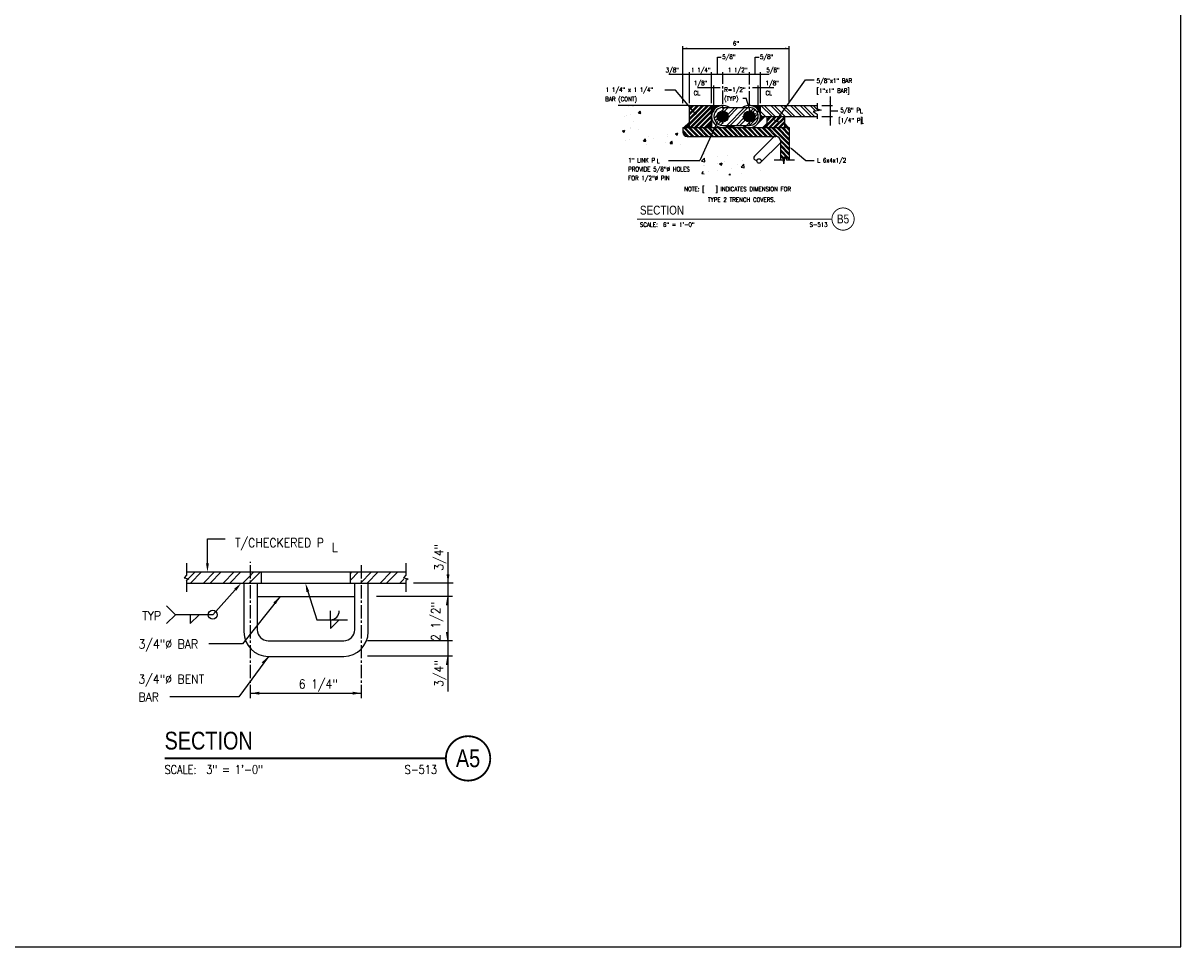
# Model space of a CAD drawing. Header units: inches. Extents: x -9715 to 32893, y -15613 to -1138.
# Tile 323 of 380: x 12386 to 12451, y -8010 to -7958. Entities that reach past the tile are written whole.
import ezdxf
from ezdxf.enums import TextEntityAlignment as Align

# ---------------------------------------------------------------- set-up
doc = ezdxf.new("R2010")
doc.units = ezdxf.units.IN
doc.header["$MEASUREMENT"] = 0
doc.linetypes.add('CENTER2', pattern=[1.125, 0.75, -0.125, 0.125, -0.125])
doc.layers.get('0').update_dxf_attribs({"color": 252})
doc.layers.get('DEFPOINTS').update_dxf_attribs({"color": 11})
for name, color, linetype in [('S-ANNO-SYMB', 2, 'Continuous'), ('S-ANNO-TEXT', 2, 'Continuous'), ('S2', 7, 'Continuous'), ('S5', 1, 'Continuous'), ('S6', 1, 'Continuous'), ('S7', 2, 'Continuous')]:
    doc.layers.add(name, color=color, linetype=linetype)
doc.styles.add('125', font='romans.shx', dxfattribs={"width": 0.8, "height": 2})
doc.styles.add('FT', font='ROMANS.shx', dxfattribs={"width": 0.8, "height": 0.125})
doc.styles.add('TT', font='swiss.ttf', dxfattribs={"width": 0.8, "height": 0.25})

# ---------------------------------------------------------------- blocks, each defined once
blk = doc.blocks.new('*X422')
at = {"color": 0}
for p, q in [((2499.2, 2531), (2499.2, 2531.1)), ((2500.1, 2531), (2500.2, 2531.1)), ((2501, 2531), (2501.1, 2531.2)), ((2501.9, 2531), (2502.1, 2531.2)), ((2502.7, 2531), (2503, 2531.3)), ((2503.6, 2531), (2504, 2531.4)), ((2504.5, 2531), (2505.1, 2531.6)), ((2505.4, 2531), (2506.1, 2531.7)), ((2506.3, 2531), (2507.1, 2531.9)), ((2507.2, 2531), (2508.2, 2532.1)), ((2508, 2531), (2509.3, 2532.3)), ((2508.9, 2531), (2510.5, 2532.6)), ((2509.8, 2531), (2511.6, 2532.8)), ((2510.7, 2531), (2512.8, 2533.2)), ((2511.6, 2531), (2514.1, 2533.5)), ((2512.5, 2531), (2515.3, 2533.9)), ((2513.3, 2531), (2516.7, 2534.3)), ((2514.2, 2531), (2518, 2534.8)), ((2515.1, 2531), (2519.5, 2535.4)), ((2516, 2531), (2521, 2536)), ((2516.9, 2531), (2522.6, 2536.8)), ((2517.8, 2531), (2524.4, 2537.6)), ((2518.7, 2531), (2526.3, 2538.7)), ((2519.5, 2531), (2528.4, 2539.9)), ((2520.4, 2531), (2531, 2541.6)), ((2521.3, 2531), (2533.3, 2543)), ((2522.2, 2531), (2534.2, 2543)), ((2523.1, 2531), (2535.1, 2543)), ((2524, 2531), (2536, 2543)), ((2524.8, 2531), (2536.8, 2543)), ((2525.7, 2531), (2537.7, 2543)), ((2526.6, 2531), (2538.6, 2543)), ((2527.5, 2531), (2539.5, 2543)), ((2528.4, 2531), (2540.4, 2543)), ((2529.3, 2531), (2541.3, 2543)), ((2530.1, 2531), (2542.1, 2543)), ((2531, 2531), (2543, 2543)), ((2531.9, 2531), (2543.9, 2543)), ((2532.8, 2531), (2544.8, 2543)), ((2533.7, 2531), (2545.7, 2543)), ((2534.6, 2531), (2546.6, 2543)), ((2535.4, 2531), (2547.4, 2543)), ((2536.3, 2531), (2548.3, 2543)), ((2537.2, 2531), (2549.2, 2543)), ((2538.1, 2531), (2550.1, 2543)), ((2539, 2531), (2551, 2543)), ((2539.9, 2531), (2551.9, 2543)), ((2540.7, 2531), (2552.7, 2543)), ((2541.6, 2531), (2553.6, 2543)), ((2542.5, 2531), (2554.5, 2543)), ((2543.4, 2531), (2555.4, 2543)), ((2544.3, 2531), (2556.3, 2543)), ((2545.2, 2531), (2557, 2542.9)), ((2546.1, 2531), (2557, 2542)), ((2546.9, 2531), (2557, 2541.1)), ((2547.8, 2531), (2557, 2540.2)), ((2548.7, 2531), (2557, 2539.3)), ((2549.6, 2531), (2557, 2538.4)), ((2550.5, 2531), (2557, 2537.6)), ((2551.4, 2531), (2557, 2536.7)), ((2552.2, 2531), (2557, 2535.8)), ((2553.1, 2531), (2557, 2534.9)), ((2554, 2531), (2557, 2534)), ((2554.9, 2531), (2557, 2533.1)), ((2555.8, 2531), (2557, 2532.2)), ((2556.7, 2531), (2557, 2531.4))]:
    blk.add_line(p, q, dxfattribs=at)
blk = doc.blocks.new('*X414')
at = {"color": 0}
for p, q in [((1439.4, 2553.1), (1439.8, 2553.5)), ((1439.4, 2552.2), (1440.3, 2553.1)), ((1439.4, 2551.3), (1440.7, 2552.6)), ((1439.4, 2550.4), (1441.1, 2552.2)), ((1439.4, 2549.5), (1441.6, 2551.7)), ((1439.4, 2548.6), (1442, 2551.3)), ((1439.4, 2547.8), (1442.5, 2550.9)), ((1439.4, 2546.9), (1442.9, 2550.4)), ((1439.4, 2546), (1443.4, 2550)), ((1439.4, 2545.1), (1443.8, 2549.5)), ((1439.4, 2544.2), (1444.2, 2549.1)), ((1439.4, 2543.3), (1444.7, 2548.6)), ((1439.4, 2542.4), (1445.1, 2548.2)), ((1439.4, 2541.6), (1445.6, 2547.8)), ((1439.4, 2540.7), (1446, 2547.3)), ((1439.4, 2539.8), (1446.4, 2546.9)), ((1439.4, 2538.9), (1446.9, 2546.4)), ((1439.4, 2538), (1447.3, 2546)), ((1439.4, 2537.1), (1447.8, 2545.6)), ((1439.4, 2536.3), (1448.2, 2545.1)), ((1439.4, 2535.4), (1448.7, 2544.7)), ((1439.4, 2534.5), (1449.1, 2544.2)), ((1439.4, 2533.6), (1449.5, 2543.8)), ((1439.4, 2532.7), (1450, 2543.3)), ((1439.4, 2531.8), (1450.4, 2542.9)), ((1439.4, 2531), (1450.9, 2542.5)), ((1439.4, 2530.1), (1451.3, 2542)), ((1440.1, 2530), (1451.7, 2541.6)), ((1441, 2530), (1452.2, 2541.1)), ((1441.9, 2530), (1452.6, 2540.7)), ((1442.8, 2530), (1453.1, 2540.2)), ((1443.7, 2530), (1453.5, 2539.8)), ((1444.6, 2530), (1454, 2539.4)), ((1445.4, 2530), (1454.4, 2538.9)), ((1446.3, 2530), (1454.8, 2538.5)), ((1447.2, 2530), (1455.3, 2538)), ((1448.1, 2530), (1455.7, 2537.6)), ((1449, 2530), (1456.2, 2537.2)), ((1449.9, 2530), (1456.6, 2536.7)), ((1450.7, 2530), (1457.1, 2536.3)), ((1451.6, 2530), (1457.5, 2535.8)), ((1452.5, 2530), (1457.9, 2535.4)), ((1453.4, 2530), (1458.4, 2534.9)), ((1454.3, 2530), (1458.8, 2534.5)), ((1455.2, 2530), (1459.3, 2534.1)), ((1456, 2530), (1459.7, 2533.6)), ((1456.9, 2530), (1460.1, 2533.2)), ((1457.8, 2530), (1460.6, 2532.7)), ((1458.7, 2530), (1461, 2532.3)), ((1459.6, 2530), (1461.5, 2531.9)), ((1460.5, 2530), (1461.9, 2531.4)), ((1461.3, 2530), (1462.4, 2531)), ((1462.2, 2530), (1462.8, 2530.5)), ((1463.1, 2530), (1463.2, 2530.1))]:
    blk.add_line(p, q, dxfattribs=at)
blk = doc.blocks.new('*X413')
at = {"color": 0}
for p, q in [((1319.9, 2530), (1343.4, 2553.4)), ((1320.8, 2530), (1343.4, 2552.5)), ((1321.7, 2530), (1343.4, 2551.6)), ((1322.6, 2530), (1343.4, 2550.7)), ((1323.5, 2530), (1343.4, 2549.9)), ((1324.3, 2530), (1343.4, 2549)), ((1325.2, 2530), (1343.4, 2548.1)), ((1326.1, 2530), (1343.4, 2547.2)), ((1327, 2530), (1343.4, 2546.3)), ((1327.9, 2530), (1343.4, 2545.4)), ((1328.8, 2530), (1343.4, 2544.6)), ((1329.6, 2530), (1343.4, 2543.7)), ((1330.5, 2530), (1343.4, 2542.8)), ((1331.4, 2530), (1343.4, 2541.9)), ((1332.3, 2530), (1343.4, 2541)), ((1333.2, 2530), (1343.4, 2540.1)), ((1334.1, 2530), (1343.4, 2539.3)), ((1335, 2530), (1343.4, 2538.4)), ((1335.8, 2530), (1343.4, 2537.5)), ((1336.7, 2530), (1343.4, 2536.6)), ((1337.6, 2530), (1343.4, 2535.7)), ((1338.5, 2530), (1343.4, 2534.8)), ((1339.4, 2530), (1343.4, 2534)), ((1340.3, 2530), (1343.4, 2533.1)), ((1341.1, 2530), (1343.4, 2532.2)), ((1342, 2530), (1343.4, 2531.3)), ((1342.9, 2530), (1343.4, 2530.4))]:
    blk.add_line(p, q, dxfattribs=at)
blk = doc.blocks.new('*X418')
at = {"color": 0}
for p, q in [((1295.5, 2554.2), (1331.3, 2590)), ((1297.6, 2557.1), (1330.4, 2590)), ((1300.2, 2561.5), (1328.7, 2590)), ((1301.1, 2563.3), (1327.8, 2590)), ((1302.6, 2566.6), (1326, 2590)), ((1303.2, 2568.1), (1325.1, 2590)), ((1304.2, 2570.8), (1323.4, 2590)), ((1304.7, 2572.1), (1322.5, 2590)), ((1305.4, 2574.6), (1320.7, 2590)), ((1305.7, 2575.8), (1319.8, 2590)), ((1306.2, 2578.1), (1318.1, 2590)), ((1306.4, 2579.2), (1317.2, 2590)), ((1306.7, 2581.3), (1315.4, 2590)), ((1306.9, 2582.3), (1314.5, 2590)), ((1307.1, 2584.3), (1312.8, 2590)), ((1307.2, 2585.3), (1311.9, 2590)), ((1307.3, 2588.1), (1309.2, 2590)), ((1307.3, 2587.2), (1310.1, 2590)), ((1307.4, 2589.9), (1307.4, 2590))]:
    blk.add_line(p, q, dxfattribs=at)
blk = doc.blocks.new('*X412')
at = {"color": 0}
for p, q in [((1249, 2649.9), (1249, 2650)), ((1249.8, 2649.9), (1249.9, 2650)), ((1250.7, 2649.9), (1250.8, 2650)), ((1251.5, 2649.8), (1251.7, 2650)), ((1252.3, 2649.8), (1252.5, 2650)), ((1253.1, 2649.7), (1253.4, 2650)), ((1253.9, 2649.6), (1254.3, 2650)), ((1254.7, 2649.5), (1255.2, 2650)), ((1255.5, 2649.4), (1256.1, 2650)), ((1256.3, 2649.3), (1257, 2650)), ((1257.1, 2649.2), (1257.8, 2650)), ((1257.8, 2649), (1258.7, 2650)), ((1258.6, 2648.9), (1259.6, 2650)), ((1259.3, 2648.8), (1260.5, 2650)), ((1260, 2648.6), (1261.4, 2650)), ((1260.8, 2648.4), (1262.3, 2650)), ((1261.5, 2648.3), (1263.1, 2650)), ((1262.2, 2648.1), (1264, 2650)), ((1262.9, 2647.9), (1264.9, 2650)), ((1263.6, 2647.7), (1265.8, 2650)), ((1264.3, 2647.5), (1266.7, 2650)), ((1264.9, 2647.3), (1267.6, 2650)), ((1265.6, 2647.1), (1268.5, 2650)), ((1266.3, 2646.9), (1269.3, 2650)), ((1266.9, 2646.7), (1270.2, 2650)), ((1267.6, 2646.4), (1271.1, 2650)), ((1268.2, 2646.2), (1272, 2650)), ((1268.9, 2646), (1272.9, 2650)), ((1269.5, 2645.7), (1273.8, 2650)), ((1270.1, 2645.5), (1274.6, 2650)), ((1270.8, 2645.2), (1275.5, 2650)), ((1271.4, 2644.9), (1276.4, 2650)), ((1272, 2644.7), (1277.3, 2650)), ((1272.6, 2644.4), (1278.2, 2650)), ((1273.2, 2644.1), (1279.1, 2650)), ((1273.8, 2643.8), (1279.9, 2650)), ((1274.4, 2643.5), (1280.8, 2650)), ((1275, 2643.2), (1281.7, 2650)), ((1275.6, 2642.9), (1282.6, 2650)), ((1276.1, 2642.6), (1283.5, 2650)), ((1276.7, 2642.3), (1284.4, 2650)), ((1277.3, 2642), (1285.2, 2650)), ((1277.8, 2641.7), (1286.1, 2650)), ((1278.4, 2641.3), (1287, 2650)), ((1278.9, 2641), (1287.9, 2650)), ((1279.5, 2640.6), (1288.8, 2650)), ((1280, 2640.3), (1289.7, 2650)), ((1280.5, 2640), (1290.5, 2650)), ((1281.1, 2639.6), (1291.4, 2650)), ((1281.6, 2639.2), (1292.3, 2650)), ((1282.1, 2638.9), (1293.2, 2650)), ((1282.6, 2638.5), (1294.1, 2650)), ((1283.1, 2638.1), (1295, 2650)), ((1283.6, 2637.8), (1295.9, 2650)), ((1284.1, 2637.4), (1296.7, 2650)), ((1284.6, 2637), (1297.6, 2650)), ((1285.1, 2636.6), (1298.5, 2650)), ((1285.6, 2636.2), (1299.4, 2650)), ((1286.1, 2635.8), (1300.3, 2650)), ((1286.6, 2635.4), (1301.2, 2650)), ((1287, 2635), (1302, 2650)), ((1287.5, 2634.5), (1302.9, 2650)), ((1288, 2634.1), (1303.8, 2650)), ((1288.4, 2633.7), (1304.7, 2650)), ((1288.9, 2633.3), (1305.6, 2650)), ((1289.3, 2632.8), (1306.5, 2650)), ((1290.2, 2632), (1307.4, 2649.1)), ((1290.7, 2631.5), (1307.4, 2648.2)), ((1291.1, 2631.1), (1307.4, 2647.3)), ((1291.5, 2630.6), (1307.4, 2646.4)), ((1291.9, 2630.1), (1307.4, 2645.6)), ((1292.3, 2629.7), (1307.4, 2644.7)), ((1292.8, 2629.2), (1307.4, 2643.8)), ((1293.2, 2628.7), (1307.4, 2642.9)), ((1293.6, 2628.2), (1307.4, 2642)), ((1294, 2627.7), (1307.4, 2641.1)), ((1294.4, 2627.3), (1307.4, 2640.3)), ((1294.8, 2626.8), (1307.4, 2639.4)), ((1295.1, 2626.3), (1307.4, 2638.5)), ((1295.5, 2625.8), (1307.4, 2637.6)), ((1295.9, 2625.2), (1307.4, 2636.7)), ((1296.3, 2624.7), (1307.4, 2635.8)), ((1296.6, 2624.2), (1307.4, 2635)), ((1297, 2623.7), (1307.4, 2634.1)), ((1297.3, 2623.2), (1307.4, 2633.2)), ((1297.7, 2622.6), (1307.4, 2632.3)), ((1298, 2622.1), (1307.4, 2631.4)), ((1298.4, 2621.5), (1307.4, 2630.5)), ((1298.7, 2621), (1307.4, 2629.7)), ((1299, 2620.4), (1307.4, 2628.8)), ((1299.4, 2619.9), (1307.4, 2627.9)), ((1299.7, 2619.3), (1307.4, 2627)), ((1300, 2618.8), (1307.4, 2626.1)), ((1300.3, 2618.2), (1307.4, 2625.2)), ((1300.6, 2617.6), (1307.4, 2624.3)), ((1300.9, 2617), (1307.4, 2623.5)), ((1301.2, 2616.4), (1307.4, 2622.6)), ((1301.5, 2615.8), (1307.4, 2621.7)), ((1301.8, 2615.2), (1307.4, 2620.8)), ((1302.1, 2614.6), (1307.4, 2619.9)), ((1302.3, 2614), (1307.4, 2619)), ((1302.6, 2613.4), (1307.4, 2618.2)), ((1302.9, 2612.8), (1307.4, 2617.3)), ((1303.1, 2612.1), (1307.4, 2616.4)), ((1303.4, 2611.5), (1307.4, 2615.5)), ((1303.6, 2610.9), (1307.4, 2614.6)), ((1303.8, 2610.2), (1307.4, 2613.7)), ((1304.1, 2609.6), (1307.4, 2612.9)), ((1304.3, 2608.9), (1307.4, 2612)), ((1304.5, 2608.2), (1307.4, 2611.1)), ((1304.7, 2607.6), (1307.4, 2610.2)), ((1304.9, 2606.9), (1307.4, 2609.3)), ((1305.1, 2606.2), (1307.4, 2608.4)), ((1305.3, 2605.5), (1307.4, 2607.6)), ((1305.5, 2604.8), (1307.4, 2606.7)), ((1305.7, 2604.1), (1307.4, 2605.8)), ((1305.8, 2603.4), (1307.4, 2604.9)), ((1306, 2602.7), (1307.4, 2604)), ((1306.2, 2601.9), (1307.4, 2603.1)), ((1306.3, 2601.2), (1307.4, 2602.3)), ((1306.4, 2600.4), (1307.4, 2601.4)), ((1306.6, 2599.7), (1307.4, 2600.5)), ((1306.7, 2598.9), (1307.4, 2599.6)), ((1306.8, 2598.2), (1307.4, 2598.7)), ((1306.9, 2597.4), (1307.4, 2597.8)), ((1307, 2596.6), (1307.4, 2596.9)), ((1307.1, 2595.8), (1307.4, 2596.1)), ((1307.2, 2595), (1307.4, 2595.2)), ((1307.2, 2594.1), (1307.4, 2594.3)), ((1307.3, 2593.3), (1307.4, 2593.4)), ((1307.3, 2592.5), (1307.4, 2592.5)), ((1307.3, 2591.6), (1307.4, 2591.6))]:
    blk.add_line(p, q, dxfattribs=at)
blk = doc.blocks.new('*X410')
at = {"color": 0}
for p, q in [((1043.4, 2614.9), (1078.4, 2650)), ((1043.4, 2615.8), (1077.5, 2650)), ((1043.4, 2616.7), (1076.6, 2650)), ((1043.4, 2617.6), (1075.8, 2650)), ((1043.4, 2618.4), (1074.9, 2650)), ((1043.4, 2619.3), (1074, 2650)), ((1043.4, 2620.2), (1073.1, 2650)), ((1043.4, 2621.1), (1072.2, 2650)), ((1043.4, 2622), (1071.3, 2650)), ((1043.4, 2622.9), (1070.5, 2650)), ((1043.4, 2623.7), (1069.6, 2650)), ((1043.4, 2624.6), (1068.7, 2650)), ((1043.4, 2625.5), (1067.8, 2650)), ((1043.4, 2626.4), (1066.9, 2650)), ((1043.4, 2627.3), (1066, 2650)), ((1043.4, 2628.2), (1065.2, 2650)), ((1043.4, 2629), (1064.3, 2650)), ((1043.4, 2629.9), (1063.4, 2650)), ((1043.4, 2630.8), (1062.5, 2650)), ((1043.4, 2631.7), (1061.6, 2650)), ((1043.4, 2632.6), (1060.7, 2650)), ((1043.4, 2633.5), (1059.9, 2650)), ((1043.4, 2634.4), (1059, 2650)), ((1043.4, 2635.2), (1058.1, 2650)), ((1043.4, 2636.1), (1057.2, 2650)), ((1043.4, 2637), (1056.3, 2650)), ((1043.4, 2637.9), (1055.4, 2650)), ((1043.4, 2638.8), (1054.6, 2650)), ((1043.4, 2639.7), (1053.7, 2650)), ((1043.4, 2640.5), (1052.8, 2650)), ((1043.4, 2641.4), (1051.9, 2650)), ((1043.4, 2642.3), (1051, 2650)), ((1043.4, 2643.2), (1050.1, 2650)), ((1043.4, 2644.1), (1049.2, 2650)), ((1043.4, 2645), (1048.4, 2650)), ((1043.4, 2645.8), (1047.5, 2650)), ((1043.4, 2646.7), (1046.6, 2650)), ((1043.4, 2647.6), (1045.7, 2650)), ((1043.4, 2648.5), (1044.8, 2650)), ((1043.4, 2649.4), (1043.9, 2650)), ((1067.1, 2637.8), (1079.3, 2650)), ((1070.2, 2639.9), (1080.2, 2650)), ((1072.6, 2641.5), (1081.1, 2650)), ((1074.6, 2642.6), (1082, 2650)), ((1076.5, 2643.6), (1082.8, 2650)), ((1078.2, 2644.4), (1083.7, 2650)), ((1079.8, 2645.1), (1084.6, 2650)), ((1081.3, 2645.7), (1085.5, 2650)), ((1082.7, 2646.3), (1086.4, 2650)), ((1084.1, 2646.8), (1087.3, 2650)), ((1085.4, 2647.2), (1088.1, 2650)), ((1086.6, 2647.6), (1089, 2650)), ((1087.9, 2647.9), (1089.9, 2650)), ((1089.1, 2648.2), (1090.8, 2650)), ((1090.2, 2648.5), (1091.7, 2650)), ((1091.3, 2648.7), (1092.6, 2650)), ((1092.4, 2649), (1093.4, 2650)), ((1093.5, 2649.1), (1094.3, 2650)), ((1094.6, 2649.3), (1095.2, 2650)), ((1095.6, 2649.5), (1096.1, 2650)), ((1096.6, 2649.6), (1097, 2650)), ((1097.6, 2649.7), (1097.9, 2650)), ((1098.6, 2649.8), (1098.7, 2650)), ((1099.5, 2649.8), (1099.6, 2650)), ((1100.4, 2649.9), (1100.5, 2650)), ((1101.4, 2649.9), (1101.4, 2650)), ((1043.4, 2614), (1055.5, 2626.2)), ((1043.4, 2613.1), (1053.4, 2623.2)), ((1043.4, 2612.3), (1051.9, 2620.8)), ((1043.4, 2611.4), (1050.7, 2618.7)), ((1043.4, 2610.5), (1049.7, 2616.8)), ((1043.4, 2609.6), (1048.9, 2615.1)), ((1043.4, 2608.7), (1048.2, 2613.5)), ((1043.4, 2607.8), (1047.6, 2612)), ((1043.4, 2607), (1047, 2610.6)), ((1043.4, 2606.1), (1046.5, 2609.3)), ((1043.4, 2605.2), (1046.1, 2607.9)), ((1043.4, 2604.3), (1045.7, 2606.7)), ((1043.4, 2603.4), (1045.4, 2605.4)), ((1043.4, 2602.5), (1045.1, 2604.3)), ((1043.4, 2601.6), (1044.8, 2603.1)), ((1043.4, 2600.8), (1044.6, 2602)), ((1043.4, 2599.9), (1044.4, 2600.9)), ((1043.4, 2599), (1044.2, 2599.8)), ((1043.4, 2598.1), (1044, 2598.8)), ((1043.4, 2597.2), (1043.9, 2597.7)), ((1043.4, 2596.3), (1043.7, 2596.7)), ((1043.4, 2595.5), (1043.6, 2595.7)), ((1043.4, 2594.6), (1043.6, 2594.8)), ((1043.4, 2593.7), (1043.5, 2593.8)), ((1043.4, 2592.8), (1043.4, 2592.9)), ((1043.4, 2591.9), (1043.4, 2592))]:
    blk.add_line(p, q, dxfattribs=at)
blk = doc.blocks.new('*X419')
at = {"color": 0}
for p, q in [((893.9, 2530), (923.4, 2559.4)), ((894.8, 2530), (923.4, 2558.5)), ((896.5, 2530), (923.4, 2556.8)), ((897.4, 2530), (923.4, 2555.9)), ((899.2, 2530), (923.4, 2554.1)), ((900.1, 2530), (923.4, 2553.2)), ((901.8, 2530), (923.4, 2551.5)), ((902.7, 2530), (923.4, 2550.6)), ((904.5, 2530), (923.4, 2548.8)), ((905.4, 2530), (923.4, 2547.9)), ((907.2, 2530), (923.4, 2546.2)), ((908, 2530), (923.4, 2545.3)), ((909.8, 2530), (923.4, 2543.5)), ((910.7, 2530), (923.4, 2542.6)), ((912.5, 2530), (923.4, 2540.9)), ((913.3, 2530), (923.4, 2540)), ((915.1, 2530), (923.4, 2538.2)), ((916, 2530), (923.4, 2537.3)), ((917.8, 2530), (923.4, 2535.6)), ((918.6, 2530), (923.4, 2534.7)), ((920.4, 2530), (923.4, 2532.9)), ((921.3, 2530), (923.4, 2532)), ((923.1, 2530), (923.4, 2530.3)), ((1014.1, 2530), (1043.4, 2559.2)), ((1015.9, 2530), (1043.4, 2557.5)), ((1016.8, 2530), (1043.4, 2556.6)), ((1018.5, 2530), (1043.4, 2554.8)), ((1019.4, 2530), (1043.4, 2553.9)), ((1021.2, 2530), (1043.4, 2552.2)), ((1022.1, 2530), (1043.4, 2551.3)), ((1023.8, 2530), (1043.4, 2549.5)), ((1024.7, 2530), (1043.4, 2548.6)), ((1026.5, 2530), (1043.4, 2546.8)), ((1027.4, 2530), (1043.4, 2546)), ((1029.1, 2530), (1043.4, 2544.2)), ((1030, 2530), (1043.4, 2543.3)), ((1031.8, 2530), (1043.4, 2541.5)), ((1032.7, 2530), (1043.4, 2540.7)), ((1034.4, 2530), (1043.4, 2538.9)), ((1035.3, 2530), (1043.4, 2538)), ((1037.1, 2530), (1043.4, 2536.2)), ((1038, 2530), (1043.4, 2535.4)), ((1039.7, 2530), (1043.4, 2533.6)), ((1040.6, 2530), (1043.4, 2532.7)), ((1042.4, 2530), (1043.4, 2530.9)), ((1043.3, 2530), (1043.4, 2530.1))]:
    blk.add_line(p, q, dxfattribs=at)
blk = doc.blocks.new('*X421')
at = {"color": 0}
for p, q in [((2317, 2555.6), (2412.4, 2651)), ((2317, 2582.2), (2385.9, 2651)), ((2317, 2608.7), (2359.3, 2651)), ((2317, 2635.2), (2332.8, 2651)), ((2317, 2546.8), (2421.2, 2651)), ((2317, 2573.3), (2394.7, 2651)), ((2317, 2599.8), (2368.2, 2651)), ((2317, 2626.4), (2341.7, 2651)), ((2318.9, 2531), (2437, 2649.1)), ((2327.7, 2531), (2437, 2640.3)), ((2345.4, 2531), (2437, 2622.6)), ((2354.2, 2531), (2437, 2613.8)), ((2371.9, 2531), (2437, 2596.1)), ((2380.8, 2531), (2437, 2587.3)), ((2398.4, 2531), (2437, 2569.6))]:
    blk.add_line(p, q, dxfattribs=at)
blk = doc.blocks.new('*X417')
at = {"color": 0}
for p, q in [((1005.4, 2389.3), (1005.4, 2389.3)), ((1126.8, 2379), (1126.8, 2379)), ((989, 2348.6), (1004.6, 2364.8)), ((989, 2348.6), (1006.8, 2345.8)), ((998.1, 2325.6), (998.1, 2325.6)), ((1003, 2322.7), (1003, 2322.7)), ((1006.8, 2345.8), (1004.6, 2364.8)), ((1074, 2335.6), (1074, 2335.6)), ((1076.7, 2372.4), (1076.7, 2372.4)), ((1086, 2334.5), (1100, 2339.8)), ((1086, 2334.5), (1096, 2327.8)), ((1096, 2327.8), (1100, 2339.8)), ((1104, 2335.5), (1104, 2335.5)), ((1114.7, 2345.6), (1114.7, 2345.6)), ((1180.8, 2331.1), (1180.8, 2331.1)), ((1202.5, 2315.5), (1218, 2331.7)), ((1207.9, 2350.5), (1207.9, 2350.5)), ((1220.3, 2312.7), (1218, 2331.7)), ((990.5, 2281.5), (1000.2, 2293)), ((990.5, 2281.5), (1002.5, 2280.5)), ((1024.1, 2293.5), (1024.1, 2293.5)), ((1074.2, 2300.1), (1074.2, 2300.1)), ((1137.3, 2272.9), (1143.6, 2280.4)), ((1145, 2272.9), (1143.6, 2280.4)), ((1149.9, 2310.1), (1149.9, 2310.1)), ((1202.5, 2315.5), (1220.3, 2312.7)), ((1205.5, 2284), (1205.5, 2284)), ((1308.2, 2298), (1308.2, 2298))]:
    blk.add_line(p, q, dxfattribs=at)
blk = doc.blocks.new('*X416')
at = {"color": 0}
for p, q in [((594.1, 2641.4), (594.1, 2641.4)), ((618.3, 2650), (618.5, 2649.8)), ((618.5, 2649.8), (618.5, 2650)), ((572.4, 2588.8), (572.4, 2588.8)), ((580.9, 2594.9), (580.9, 2594.9)), ((604.9, 2599.7), (604.9, 2599.7)), ((648.1, 2607.5), (657.8, 2619)), ((648.1, 2607.5), (660.1, 2606.4)), ((656.6, 2604.9), (656.6, 2604.9)), ((660.1, 2606.4), (657.8, 2619)), ((561.5, 2512.2), (573.8, 2516.9)), ((561.5, 2510.4), (569.8, 2504.8)), ((569.8, 2504.8), (573.9, 2516.9)), ((602.5, 2533.1), (602.5, 2533.1)), ((604, 2526), (604, 2526)), ((618.9, 2562.1), (618.9, 2562.1)), ((648.8, 2518.8), (648.8, 2518.8)), ((580, 2459.9), (580, 2459.9)), ((600, 2466.5), (600, 2466.5)), ((675.9, 2457), (685.5, 2468.5)), ((675.9, 2457), (687.8, 2456)), ((677.7, 2463.8), (677.7, 2463.8)), ((687.8, 2456), (685.5, 2468.5)), ((686.7, 2455.4), (686.7, 2455.4)), ((702.7, 2480.6), (702.7, 2480.6)), ((727.8, 2470.3), (727.8, 2470.3)), ((793.5, 2450.8), (793.5, 2450.8)), ((803.5, 2480.3), (803.5, 2480.3)), ((803.7, 2493.4), (803.7, 2493.4)), ((819.3, 2444.5), (829, 2456)), ((819.3, 2444.5), (831.3, 2443.5)), ((831.3, 2443.5), (829, 2456)), ((847.3, 2495.5), (861.3, 2500.9)), ((847.3, 2495.5), (857.2, 2488.8)), ((857.2, 2488.8), (861.3, 2500.9)), ((693.2, 2436.4), (693.2, 2436.4)), ((693.2, 2436.4), (693.2, 2436.4)), ((873.8, 2439.5), (873.8, 2439.5))]:
    blk.add_line(p, q, dxfattribs=at)
blk = doc.blocks.new('*X402')
at = {"color": 0}
for p, q in [((921, 2482), (887.4, 2515.6)), ((912.2, 2482), (887.4, 2506.8)), ((938.7, 2482), (890.7, 2530)), ((947.5, 2482), (899.5, 2530)), ((965.2, 2482), (917.2, 2530)), ((974, 2482), (926, 2530)), ((991.7, 2482), (943.7, 2530)), ((1000.5, 2482), (952.5, 2530)), ((1018.2, 2482), (970.2, 2530)), ((1027.1, 2482), (979.1, 2530)), ((1044.7, 2482), (996.7, 2530)), ((1053.6, 2482), (1005.6, 2530)), ((1071.2, 2482), (1023.2, 2530)), ((1080.1, 2482), (1032.1, 2530)), ((1097.8, 2482), (1049.8, 2530)), ((1106.6, 2482), (1058.6, 2530)), ((1124.3, 2482), (1076.3, 2530)), ((1133.1, 2482), (1085.1, 2530)), ((1150.8, 2482), (1102.8, 2530)), ((1159.6, 2482), (1111.6, 2530)), ((1177.3, 2482), (1129.3, 2530)), ((1186.2, 2482), (1138.2, 2530)), ((1203.8, 2482), (1155.8, 2530)), ((1212.7, 2482), (1164.7, 2530)), ((1230.3, 2482), (1182.3, 2530)), ((1239.2, 2482), (1191.2, 2530)), ((1256.9, 2482), (1208.9, 2530)), ((1265.7, 2482), (1217.7, 2530)), ((1283.4, 2482), (1235.4, 2530)), ((1292.2, 2482), (1244.2, 2530)), ((1309.9, 2482), (1261.9, 2530)), ((1318.7, 2482), (1270.7, 2530)), ((1336.4, 2482), (1288.4, 2530)), ((1345.3, 2482), (1297.3, 2530)), ((1362.9, 2482), (1314.9, 2530)), ((1371.8, 2482), (1323.8, 2530)), ((1389.4, 2482), (1341.4, 2530)), ((1399.8, 2480.4), (1350.3, 2530)), ((1463.4, 2434.6), (1368, 2530)), ((1463.4, 2443.4), (1376.8, 2530)), ((1463.4, 2461.1), (1394.5, 2530)), ((1463.4, 2469.9), (1403.3, 2530)), ((1463.4, 2487.6), (1421, 2530)), ((1463.4, 2496.4), (1429.8, 2530)), ((1463.4, 2514.1), (1447.5, 2530)), ((1463.4, 2523), (1456.4, 2530)), ((1463.4, 2416.9), (1413.8, 2466.4)), ((1463.4, 2408), (1415.4, 2456)), ((1463.4, 2390.4), (1415.4, 2438.4)), ((1463.4, 2381.5), (1415.4, 2429.5)), ((1463.4, 2363.9), (1415.4, 2411.9)), ((1462.3, 2356.1), (1415.4, 2403)), ((1438.7, 2362), (1415.4, 2385.3)), ((1437.5, 2354.4), (1415.4, 2376.5)), ((1418.1, 2356.1), (1415.4, 2358.8)), ((1435, 2339.2), (1432.2, 2342))]:
    blk.add_line(p, q, dxfattribs=at)
blk = doc.blocks.new('*X399')
at = {"color": 0}
for p, q in [((1255.6, 1467.7), (1276.6, 1488.7)), ((1255.6, 1480.9), (1263.3, 1488.7)), ((1255.6, 1463.3), (1281, 1488.7)), ((1255.6, 1476.5), (1267.8, 1488.7)), ((1259.9, 1458.7), (1289.9, 1488.7)), ((1264.3, 1458.7), (1294.3, 1488.7)), ((1273.1, 1458.7), (1303.1, 1488.7)), ((1277.5, 1458.7), (1303.6, 1484.7)), ((1286.4, 1458.7), (1303.6, 1475.9)), ((1290.8, 1458.7), (1303.6, 1471.5)), ((1299.6, 1458.7), (1303.6, 1462.7))]:
    blk.add_line(p, q, dxfattribs=at)
blk = doc.blocks.new('*X389')
at = {"color": 0}
for p, q in [((1251.3, 1488.7), (1237.6, 1502.5)), ((1269, 1488.7), (1239, 1518.7)), ((1277.8, 1488.7), (1247.8, 1518.7)), ((1295.5, 1488.7), (1265.5, 1518.7)), ((1304.3, 1488.7), (1274.3, 1518.7)), ((1322, 1488.7), (1292, 1518.7)), ((1330.9, 1488.7), (1300.9, 1518.7)), ((1348.5, 1488.7), (1318.5, 1518.7)), ((1357.4, 1488.7), (1327.4, 1518.7)), ((1375.1, 1488.7), (1345.1, 1518.7)), ((1383.9, 1488.7), (1353.9, 1518.7)), ((1386.9, 1503.4), (1371.6, 1518.7)), ((1394.6, 1504.5), (1380.4, 1518.7)), ((1242.5, 1488.7), (1237.6, 1493.6))]:
    blk.add_line(p, q, dxfattribs=at)
blk = doc.blocks.new('*X388')
at = {"color": 0}
for p, q in [((1132.1, 1503.3), (1141.5, 1512.7)), ((1140.5, 1502.9), (1150.3, 1512.7)), ((1146.5, 1464.7), (1194.5, 1512.7)), ((1149.5, 1494.2), (1168, 1512.7)), ((1150.3, 1486.2), (1176.9, 1512.7)), ((1155.4, 1464.7), (1203.4, 1512.7)), ((1211.5, 1503.2), (1218.4, 1510.1)), ((1217.3, 1500.1), (1223.7, 1506.5)), ((1112.2, 1483.4), (1121, 1492.2)), ((1114.6, 1477), (1121.4, 1483.8)), ((1123.3, 1468.1), (1130.1, 1474.8)), ((1129.6, 1465.5), (1138.1, 1473.9)), ((1173, 1464.7), (1193.1, 1484.8)), ((1181.9, 1464.7), (1196.1, 1479)), ((1199.6, 1464.7), (1208.6, 1473.8)), ((1208.4, 1464.7), (1231.5, 1487.9)), ((1222.5, 1487.7), (1230.5, 1495.7))]:
    blk.add_line(p, q, dxfattribs=at)
blk = doc.blocks.new('*X387')
at = {"color": 0}
for p, q in [((1123.6, 1489.5), (1134.8, 1500.7)), ((1123.6, 1487.8), (1124.6, 1488.7)), ((1124.2, 1484.8), (1128.1, 1488.7)), ((1124.6, 1488.7), (1135.6, 1499.7)), ((1124.7, 1483.6), (1129.9, 1488.7)), ((1125, 1494.5), (1129.8, 1499.3)), ((1126.1, 1481.4), (1133.4, 1488.7)), ((1126.9, 1480.4), (1135.2, 1488.7)), ((1128.1, 1488.7), (1135.6, 1496.2)), ((1128.8, 1478.8), (1135.6, 1485.6)), ((1129.9, 1488.7), (1135.6, 1494.4)), ((1129.9, 1478.1), (1135.6, 1483.8)), ((1132.4, 1477.1), (1135.6, 1480.3)), ((1133.4, 1488.7), (1135.6, 1490.9)), ((1133.9, 1476.8), (1135.6, 1478.5)), ((1135.2, 1488.7), (1135.6, 1489.1)), ((1135.6, 1499.7), (1136.5, 1500.7)), ((1135.6, 1496.2), (1139.5, 1500.1)), ((1135.6, 1494.4), (1140.7, 1499.6)), ((1135.6, 1490.9), (1142.9, 1498.2)), ((1135.6, 1489.1), (1143.8, 1497.4)), ((1135.6, 1480.3), (1144, 1488.7)), ((1135.6, 1485.6), (1138.7, 1488.7)), ((1135.6, 1478.5), (1145.8, 1488.7)), ((1135.6, 1483.8), (1140.5, 1488.7)), ((1137.5, 1476.9), (1147.4, 1486.8)), ((1138.7, 1488.7), (1145.5, 1495.5)), ((1139.9, 1477.5), (1146.7, 1484.4)), ((1140.5, 1488.7), (1146.1, 1494.4)), ((1144, 1488.7), (1147.1, 1491.9)), ((1145.8, 1488.7), (1147.4, 1490.4)), ((1195.6, 1487.3), (1197, 1488.7)), ((1195.8, 1491), (1205.3, 1500.5)), ((1195.9, 1485.8), (1198.8, 1488.7)), ((1196.6, 1493.5), (1202.7, 1499.7)), ((1196.9, 1483.3), (1202.4, 1488.7)), ((1197, 1488.7), (1207.6, 1499.2)), ((1197.5, 1482.1), (1204.1, 1488.7)), ((1198.8, 1488.7), (1207.6, 1497.5)), ((1199.1, 1480.2), (1207.6, 1488.6)), ((1200.1, 1479.4), (1207.6, 1486.9)), ((1202.2, 1478), (1207.6, 1483.3)), ((1202.4, 1488.7), (1207.6, 1493.9)), ((1203.4, 1477.5), (1207.6, 1481.6)), ((1204.1, 1488.7), (1207.6, 1492.2)), ((1206.3, 1476.8), (1207.6, 1478)), ((1207.6, 1499.2), (1209, 1500.6)), ((1207.6, 1497.5), (1210.5, 1500.4)), ((1207.6, 1493.9), (1213, 1499.4)), ((1207.6, 1492.2), (1214.1, 1498.8)), ((1207.6, 1488.6), (1207.7, 1488.7)), ((1207.6, 1483.3), (1213, 1488.7)), ((1207.6, 1478), (1218.3, 1488.7)), ((1207.6, 1486.9), (1209.4, 1488.7)), ((1207.6, 1481.6), (1214.7, 1488.7)), ((1207.7, 1488.7), (1216.1, 1497.2)), ((1208, 1476.7), (1219.5, 1488.2)), ((1209.4, 1488.7), (1216.9, 1496.2)), ((1212.7, 1477.9), (1218.4, 1483.5)), ((1213, 1488.7), (1218.3, 1494.1)), ((1214.7, 1488.7), (1218.8, 1492.8)), ((1218.3, 1488.7), (1219.5, 1490))]:
    blk.add_line(p, q, dxfattribs=at)
blk = doc.blocks.new('*X424')
at = {"color": 0}
for p, q in [((1706.3, 566.1), (1706.9, 566.7)), ((1708.9, 568.7), (1718.2, 578)), ((1712, 563), (1727, 578)), ((1729.7, 563), (1744.7, 578)), ((1738.6, 563), (1753.6, 578)), ((1756.2, 563), (1771.2, 578)), ((1765.1, 563), (1780.1, 578)), ((1782.7, 563), (1790.3, 570.6)), ((1790.3, 570.6), (1797.7, 578)), ((1791.6, 563), (1802.3, 573.7)), ((1928.3, 576), (1930.3, 578)), ((1928.3, 567.1), (1939.2, 578)), ((1941.8, 563), (1956.8, 578)), ((1950.7, 563), (1965.7, 578)), ((1968.4, 563), (1983.4, 578)), ((1977.2, 563), (1992.2, 578)), ((1994.9, 563), (2000.3, 568.4))]:
    blk.add_line(p, q, dxfattribs=at)
blk = doc.blocks.new('SECTION_INFO')
at = {"style": 'TT', "width": 0.8}
blk.add_attdef('SECTION_TITLE', text='', height=0.25, dxfattribs=at).set_placement((0, 0.375), align=Align.TOP_LEFT)
at = {"style": 'FT', "width": 0.8}
blk.add_attdef('SCALE', (0, -0.21875), '', height=0.125, dxfattribs=at)
blk = doc.blocks.new('T-BULB_R')
at = {"const_width": 0.02604}
for points in [[(0.625, 0, 1), (0, 0, 1)], [(0.625, 0, -1), (0, 0, -1)]]:
    blk.add_lwpolyline(points, format="xyb", dxfattribs=at)
at = {"style": 'TT', "width": 0.8}
blk.add_attdef('SECTION_#', text='', height=0.25, dxfattribs=at).set_placement((0.3125, 0), align=Align.MIDDLE)
at = {"style": 'FT', "width": 0.8}
blk.add_attdef('SHEET_FROM', text='', height=0.125, dxfattribs=at).set_placement((-0.125, -0.21875), align=Align.RIGHT)

msp = doc.modelspace()

# ---------------------------------------------------------------- linework, layer by layer
at = {"color": 2}
msp.add_line((12424.4538, -7963.52006), (12424.4538, -7963.83255), dxfattribs=at)
at = {"layer": 'DEFPOINTS'}
msp.add_lwpolyline([(12296.3006, -8009.93348), (12450.87971, -8009.93348), (12450.87971, -7904.25441), (12296.3006, -7904.25441)], close=True, dxfattribs=at)
at = {"layer": 'S-ANNO-SYMB'}
for points, const_width in [([(12420.24707, -7968.97719), (12431.23173, -7968.97719)], 0.056), ([(12393.6471, -7999.32993), (12409.48868, -7999.32993)], 0.112)]:
    msp.add_lwpolyline(points, dxfattribs=dict(at, const_width=const_width))
at = {"layer": 'S2', "color": 4}
for p, q in [((12430.4061, -7962.45757), (12430.4061, -7962.78263)), ((12423.20382, -7962.58257), (12424.4538, -7962.58257)), ((12423.20382, -7963.83255), (12423.20382, -7962.58257)), ((12424.4538, -7963.52006), (12424.4538, -7962.58257)), ((12425.07882, -7962.70757), (12426.57879, -7962.70757)), ((12427.20376, -7962.58257), (12430.4061, -7962.58257)), ((12427.20376, -7963.20756), (12427.20376, -7962.58257)), ((12430.63077, -7962.85375), (12430.17529, -7962.92487)), ((12430.17529, -7962.92487), (12430.4061, -7963.06712)), ((12430.4061, -7962.78263), (12430.63077, -7962.85375)), ((12430.4061, -7963.06712), (12430.4061, -7963.34118)), ((12424.4538, -7963.52006), (12424.14131, -7963.83255)), ((12425.07877, -7963.70755), (12426.57879, -7963.70755)), ((12427.20376, -7963.20756), (12430.4061, -7963.20756)), ((12427.57875, -7963.83255), (12427.57875, -7963.20756)), ((12428.57874, -7963.83255), (12428.57874, -7963.20756)), ((12422.82883, -7963.83255), (12423.20382, -7963.83255)), ((12422.82883, -7963.83255), (12422.82883, -7964.08255)), ((12423.07883, -7964.33254), (12428.07875, -7964.33254)), ((12423.20382, -7963.83255), (12424.14131, -7963.83255)), ((12424.14131, -7963.83255), (12424.4538, -7963.83255)), ((12424.4538, -7963.83255), (12428.82873, -7963.83255)), ((12426.86246, -7965.44528), (12427.97519, -7964.33254)), ((12428.82873, -7963.83255), (12428.82873, -7965.64336)), ((12427.21601, -7965.79882), (12428.32874, -7964.68609)), ((12428.32874, -7964.58254), (12428.32874, -7965.64336)), ((12427.98485, -7965.64336), (12428.45899, -7965.64336)), ((12428.45899, -7965.64336), (12428.52673, -7965.86335)), ((12428.52673, -7965.86335), (12428.59446, -7965.44029)), ((12428.59446, -7965.44029), (12428.67913, -7965.64336)), ((12428.67913, -7965.64336), (12429.1194, -7965.64336)), ((12394.88144, -7988.83938), (12407.23772, -7988.83938)), ((12399.11265, -7989.46438), (12399.11265, -7988.83938)), ((12404.11269, -7989.46438), (12404.11269, -7988.83938)), ((12394.88144, -7989.46438), (12407.23772, -7989.46438)), ((12398.86265, -7990.21439), (12404.3627, -7990.21439))]:
    msp.add_line(p, q, dxfattribs=at)
at = {"layer": 'S2', "color": 2}
for p, q in [((12423.20382, -7962.58257), (12419.18994, -7962.58257)), ((12425.70378, -7963.70755), (12425.70378, -7963.83255))]:
    msp.add_line(p, q, dxfattribs=at)
for points in [[(12394.88144, -7988.33937), (12394.88144, -7989.02229), (12394.75472, -7989.1661), (12395.01714, -7989.23377), (12394.88144, -7989.32683), (12394.88144, -7989.96439)], [(12407.23772, -7988.33937), (12407.23772, -7989.02229), (12407.111, -7989.1661), (12407.37341, -7989.23377), (12407.23772, -7989.32683), (12407.23772, -7989.96439)]]:
    msp.add_lwpolyline(points, dxfattribs=at)
at = {"layer": 'S2', "color": 4}
for points in [[(12398.11265, -7989.46438), (12398.11265, -7992.2144, 0.41421356), (12399.48766, -7993.58941), (12403.73769, -7993.58941, 0.41421356), (12405.1127, -7992.2144), (12405.1127, -7989.46438)], [(12398.86265, -7989.46438), (12398.86265, -7992.09036, 0.41421356), (12399.48766, -7992.71537), (12403.73769, -7992.71537, 0.41421356), (12404.3627, -7992.09036), (12404.3627, -7989.46438)]]:
    msp.add_lwpolyline(points, format="xyb", dxfattribs=at)
for centre, radius in [((12425.07879, -7963.20756), 0.3125), ((12425.07879, -7963.20756), 0.25), ((12426.57877, -7963.20756), 0.3125), ((12426.57877, -7963.20756), 0.25), ((12427.12762, -7965.71044), 0.125)]:
    msp.add_circle(centre, radius, dxfattribs=at)
at = {"layer": 'S2', "color": 4, "linetype": 'Continuous'}
for centre, start, end in [((12425.07879, -7963.20756), 53.1301024, 306.8698976), ((12426.57877, -7963.20756), 233.1301024, 126.8698976)]:
    msp.add_arc(centre, 0.62499, start, end, dxfattribs=at)
at = {"layer": 'S2', "color": 4}
for centre, radius, start, end in [((12425.07879, -7963.20756), 0.49999, 89.9969397, 270), ((12426.57877, -7963.20756), 0.49999, 270, 90), ((12423.07883, -7964.08255), 0.25, 180, 270), ((12428.07875, -7964.58254), 0.25, 0, 90), ((12426.95085, -7965.53366), 0.125, 135, 315)]:
    msp.add_arc(centre, radius, start, end, dxfattribs=at)
at = {"layer": 'S5', "color": 1}
for p, q in [((12422.82883, -7962.45757), (12422.82883, -7959.24606)), ((12422.82883, -7959.37106), (12428.82873, -7959.37106)), ((12428.82873, -7962.45757), (12428.82873, -7959.24606)), ((12424.78827, -7960.8326), (12424.78827, -7959.86373)), ((12424.78827, -7959.86373), (12424.99839, -7959.86373)), ((12426.91324, -7960.8326), (12426.91324, -7959.86373)), ((12426.91324, -7959.86373), (12427.12335, -7959.86373)), ((12422.05178, -7960.8326), (12427.70029, -7960.8326)), ((12423.20382, -7962.45757), (12423.20382, -7960.7076)), ((12424.4538, -7962.45757), (12424.4538, -7960.7076)), ((12427.20376, -7962.45757), (12427.20376, -7960.7076)), ((12428.09464, -7963.4492), (12429.74652, -7961.14924)), ((12429.74652, -7961.14924), (12430.23449, -7961.14924)), ((12422.41671, -7961.73259), (12421.81257, -7961.73259)), ((12423.53852, -7963.06611), (12422.41671, -7961.73259)), ((12423.65394, -7961.58259), (12424.93019, -7961.58259)), ((12424.57906, -7962.95436), (12424.57906, -7961.45759)), ((12426.75572, -7961.58259), (12427.9512, -7961.58259)), ((12427.07876, -7962.95436), (12427.07876, -7961.45759)), ((12426.21746, -7962.18239), (12426.39512, -7962.18388)), ((12426.70795, -7963.14971), (12426.39512, -7962.18388)), ((12431.13293, -7962.08258), (12431.13293, -7963.70755)), ((12426.92131, -7963.05332), (12426.57957, -7963.20772)), ((12430.66311, -7962.58257), (12431.25793, -7962.58257)), ((12431.13293, -7962.89507), (12431.55428, -7962.89507)), ((12424.78766, -7963.49025), (12423.7941, -7965.67462)), ((12428.02221, -7963.41678), (12427.979, -7963.43326)), ((12428.02221, -7963.41678), (12428.16708, -7963.48163)), ((12428.16708, -7963.48163), (12428.22362, -7963.46237)), ((12430.66311, -7963.20756), (12431.25793, -7963.20756)), ((12428.92782, -7964.99588), (12429.76797, -7965.68911)), ((12422.02982, -7965.67462), (12423.7941, -7965.67462)), ((12429.76797, -7965.68911), (12430.23674, -7965.68911)), ((12396.06105, -7988.34399), (12396.06105, -7986.97253)), ((12396.06105, -7986.97253), (12397.05985, -7986.97253)), ((12409.61024, -7995.57425), (12409.61024, -7987.7236)), ((12397.62974, -7989.83591), (12396.35947, -7991.2463)), ((12400.1536, -7990.21439), (12398.04046, -7992.87516)), ((12401.71655, -7989.94629), (12402.22251, -7991.52571)), ((12393.759, -7990.74629), (12394.259, -7991.2463)), ((12393.759, -7991.7463), (12394.259, -7991.2463)), ((12396.35947, -7991.2463), (12394.259, -7991.2463)), ((12402.22251, -7991.52571), (12403.94761, -7991.52571)), ((12398.04046, -7992.87516), (12396.13358, -7992.87516)), ((12399.49478, -7993.58941), (12397.83857, -7995.86085)), ((12398.48765, -7995.66167), (12404.7377, -7995.66167)), ((12397.83857, -7995.86085), (12393.93905, -7995.86085))]:
    msp.add_line(p, q, dxfattribs=at)
at = {"layer": 'S5', "color": 1, "linetype": 'CENTER2'}
for p, q in [((12425.07879, -7963.62319), (12425.07879, -7960.7076)), ((12426.57877, -7963.65677), (12426.57877, -7960.7076)), ((12424.73598, -7963.20756), (12425.57619, -7963.20756)), ((12426.19989, -7963.20756), (12427.02134, -7963.20756)), ((12398.48765, -7995.94839), (12398.48765, -7988.26558)), ((12404.7377, -7995.94839), (12404.7377, -7988.33666))]:
    msp.add_line(p, q, dxfattribs=at)
at = {"layer": 'S5', "color": 1, "linetype": 'Continuous'}
for p, q in [((12409.89696, -7989.46438), (12407.66995, -7989.46438)), ((12409.86024, -7990.21439), (12405.57424, -7990.21439)), ((12409.86024, -7992.71441), (12405.07423, -7992.71441)), ((12409.86024, -7993.57424), (12405.07423, -7993.57424))]:
    msp.add_line(p, q, dxfattribs=at)
at = {"layer": 'S5', "color": 2}
for p, q in [((12402.98562, -7991.52571), (12402.98562, -7991.02571)), ((12395.09636, -7991.2463), (12395.09636, -7991.7463)), ((12395.09636, -7991.7463), (12395.59636, -7991.2463)), ((12402.98562, -7991.52571), (12402.98562, -7992.02572)), ((12402.98562, -7992.02572), (12403.48562, -7991.52571))]:
    msp.add_line(p, q, dxfattribs=at)
at = {"layer": 'S5', "color": 1}
msp.add_lwpolyline([(12423.46276, -7963.17133), (12423.47428, -7963.11271), (12423.60276, -7963.01952), (12423.61004, -7962.97385)], dxfattribs=at)
at = {"layer": 'S5', "color": 1, "const_width": 0.01562}
msp.add_lwpolyline([(12426.71526, -7963.15247, -1), (12426.70064, -7963.14695, -1)], format="xyb", close=True, dxfattribs=at)
at = {"layer": 'S5', "color": 2}
msp.add_circle((12396.35947, -7991.2463), 0.25, dxfattribs=at)
msp.add_arc((12402.98562, -7991.02571), 0.5, 270, 0, dxfattribs=at)
at = {"layer": 'S5', "color": 1}
for points in [[(12423.07883, -7959.41273), (12423.07883, -7959.32939), (12422.82883, -7959.37106)], [(12428.57874, -7959.32939), (12428.57874, -7959.41273), (12428.82873, -7959.37106)], [(12422.57883, -7960.79093), (12422.57883, -7960.87427), (12422.82883, -7960.8326)], [(12423.45382, -7960.87427), (12423.45382, -7960.79093), (12423.20382, -7960.8326)], [(12424.20381, -7960.79093), (12424.20381, -7960.87427), (12424.4538, -7960.8326)], [(12425.32879, -7960.87427), (12425.32879, -7960.79093), (12425.07879, -7960.8326)], [(12426.32877, -7960.79093), (12426.32877, -7960.87427), (12426.57877, -7960.8326)], [(12427.45376, -7960.87427), (12427.45376, -7960.79093), (12427.20376, -7960.8326)], [(12424.20381, -7961.54092), (12424.20381, -7961.62425), (12424.4538, -7961.58259)], [(12424.82906, -7961.62425), (12424.82906, -7961.54092), (12424.57906, -7961.58259)], [(12426.82877, -7961.54092), (12426.82877, -7961.62425), (12427.07876, -7961.58259)], [(12427.45376, -7961.62425), (12427.45376, -7961.54092), (12427.20376, -7961.58259)], [(12431.1746, -7962.33258), (12431.09127, -7962.33258), (12431.13293, -7962.58257)], [(12426.82455, -7963.14276), (12426.79024, -7963.06681), (12427.03522, -7963.00185)], [(12431.09127, -7963.45756), (12431.1746, -7963.45756), (12431.13293, -7963.20756)], [(12428.99772, -7965.10757), (12429.05075, -7965.04329), (12428.83141, -7964.91632)], [(12396.14439, -7988.34399), (12395.97772, -7988.34399), (12396.06105, -7988.844)], [(12409.69358, -7988.96438), (12409.52691, -7988.96438), (12409.61024, -7989.46438)], [(12397.69166, -7989.89168), (12397.56782, -7989.78014), (12397.96436, -7989.46438)], [(12401.63623, -7989.96851), (12401.79687, -7989.92408), (12401.58326, -7989.46438)], [(12399.9079, -7990.65776), (12399.77738, -7990.55411), (12400.1536, -7990.21439)], [(12409.49019, -7990.71439), (12409.65686, -7990.71439), (12409.57352, -7990.21439)], [(12409.65686, -7992.2144), (12409.49019, -7992.2144), (12409.57352, -7992.71441)], [(12399.24908, -7994.03279), (12399.11856, -7993.92913), (12399.49478, -7993.58941)], [(12409.49019, -7994.07424), (12409.65686, -7994.07424), (12409.57352, -7993.57424)], [(12398.98765, -7995.74501), (12398.98765, -7995.57834), (12398.48765, -7995.66167)], [(12404.23769, -7995.57834), (12404.23769, -7995.74501), (12404.7377, -7995.66167)]]:
    msp.add_solid(points, dxfattribs=at)
at = {"layer": 'S6', "color": 1}
msp.add_line((12398.41937, -7989.46438), (12399.04438, -7988.83938), dxfattribs=at)
at = {"layer": 'S7', "color": 1}
msp.add_solid([(12424.64562, -7963.70015), (12424.72137, -7963.73488), (12424.78766, -7963.49025)], dxfattribs=at)

# ---------------------------------------------------------------- block references
at = {"color": 2, "xscale": 0.01041650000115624, "yscale": 0.01041650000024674, "zscale": 0.0104165}
for name in ['*X412', '*X418', '*X413', '*X414']:
    msp.add_blockref(name, (12413.58563, -7990.1859), dxfattribs=at)
at = {"layer": 'S-ANNO-SYMB'}
for name, p, xscale, yscale, zscale, values in [('SECTION_INFO', (12420.41844, -7968.97719), 2.000000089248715, 2.000000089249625, 2.000000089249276, {'SECTION_TITLE': 'SECTION', 'SCALE': 'SCALE:  6" = 1\'-0"'}), ('T-BULB_R', (12431.23173, -7968.97719), 2.000000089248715, 2.000000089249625, 2.000000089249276, {'SECTION_#': 'B5', 'SHEET_FROM': 'S-513'}), ('SECTION_INFO', (12393.6471, -7999.32993), 4.00000017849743, 4.00000017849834, 4.000000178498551, {'SECTION_TITLE': 'SECTION', 'SCALE': 'SCALE:  3" = 1\'-0"'}), ('T-BULB_R', (12409.48868, -7999.32993), 4.00000017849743, 4.00000017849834, 4.000000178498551, {'SECTION_#': 'A5', 'SHEET_FROM': 'S-513'})]:
    msp.add_blockref(name, p, dxfattribs=dict(at, xscale=xscale, yscale=yscale, zscale=zscale)).add_auto_attribs(values)
at = {"layer": 'S2', "color": 2, "xscale": 0.01041650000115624, "yscale": 0.01041650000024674, "zscale": 0.0104165}
for name, p in [('*X410', (12413.58563, -7990.1859)), ('*X419', (12413.58563, -7990.1859)), ('*X422', (12399.06883, -7990.19699))]:
    msp.add_blockref(name, p, dxfattribs=at)
at = {"layer": 'S2', "color": 1, "xscale": 0.0208329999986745, "yscale": 0.02083300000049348, "zscale": 0.020833}
msp.add_blockref('*X388', (12401.42183, -7994.22228), dxfattribs=at)
at = {"layer": 'S6', "color": 1}
for name, p, xscale, yscale, zscale in [('*X416', (12413.58563, -7990.1859), 0.01041650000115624, 0.01041650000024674, 0.0104165), ('*X421', (12399.06883, -7990.19699), 0.01041650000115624, 0.01041650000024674, 0.0104165), ('*X387', (12401.42183, -7994.22228), 0.0208329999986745, 0.02083300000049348, 0.020833), ('*X389', (12401.42183, -7994.22228), 0.0208329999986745, 0.02083300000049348, 0.020833), ('*X399', (12401.42183, -7994.22228), 0.0208329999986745, 0.02083300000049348, 0.020833), ('*X402', (12413.58563, -7990.1859), 0.01041650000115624, 0.01041650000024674, 0.0104165), ('*X417', (12413.58563, -7990.1859), 0.01041650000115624, 0.01041650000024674, 0.0104165), ('*X424', (12323.76926, -8012.9225), 0.04166699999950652, 0.04166699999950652, 0.041667)]:
    msp.add_blockref(name, p, dxfattribs=dict(at, xscale=xscale, yscale=yscale, zscale=zscale))

# ---------------------------------------------------------------- texts
at = {"layer": 'S-ANNO-TEXT', "ltscale": 20, "style": '125', "width": 0.9}
for s, height, p in [('6"', 0.25, (12425.65407, -7959.21901)), ('5/8"', 0.25, (12425.05118, -7959.97066)), ('5/8"', 0.25, (12427.17615, -7959.97066)), ('3/8"', 0.25, (12421.86458, -7960.71554)), ('1 1/4"', 0.25, (12423.29483, -7960.71554)), ('1 1/2"', 0.25, (12425.36944, -7960.71554)), ('5/8"', 0.25, (12427.53516, -7960.71554)), ('5/8"x1" BAR', 0.25, (12430.3685, -7961.31949)), ('1 1/4" x 1 1/4"', 0.25, (12418.49314, -7961.8258)), ('CL', 0.25, (12423.44555, -7962.01255)), ('1/8"', 0.25, (12423.46038, -7961.44979)), ('R=1/2"', 0.25, (12425.16288, -7961.82194)), ('CL', 0.25, (12427.49591, -7962.01255)), ('1/8"', 0.25, (12427.49591, -7961.44979)), ('[1"x1" BAR]', 0.25, (12430.3685, -7961.87823)), ('BAR (CONT)', 0.25, (12418.46413, -7962.3512)), ('(TYP)', 0.25, (12425.16288, -7962.32496)), ('5/8" P', 0.25, (12431.70304, -7962.97354)), ('L', 0.25, (12432.80764, -7963.0223)), ('[1/4" P]', 0.25, (12431.5902, -7963.54347)), ('L', 0.25, (12432.84525, -7963.59222)), ('1" LINK P', 0.25, (12419.75693, -7965.79379)), ('L', 0.25, (12421.36853, -7965.83083)), ('L 6x4x1/2', 0.25, (12430.40447, -7965.79472)), ('PROVIDE 5/8"%%C HOLES', 0.25, (12419.75693, -7966.29371)), ('FOR 1/2"%%C PIN', 0.25, (12419.75693, -7966.79817)), ('NOTE: [   ] INDICATES DIMENSION FOR ', 0.25, (12422.91407, -7967.41542)), ('TYPE 2 TRENCH COVERS.', 0.25, (12424.24837, -7968.01426)), ('T/CHECKERED P', 0.5, (12397.62076, -7987.44205)), ('L', 0.5, (12403.06905, -7987.70236)), ('TYP', 0.5, (12392.39195, -7991.55812)), ('3/4"%%C BAR', 0.5, (12392.18034, -7993.14553)), ('3/4"%%C BENT', 0.5, (12392.17425, -7995.12147)), ('6 1/4"', 0.5, (12401.20546, -7995.39368)), ('BAR', 0.5, (12392.17425, -7996.13123))]:
    msp.add_text(s, height=height, dxfattribs=at).set_placement(p)
for s, p in [('3/4"', (12409.34224, -7988.76941)), ('2 1/2"', (12409.169, -7992.72343)), ('3/4"', (12409.34224, -7995.30629))]:
    msp.add_text(s, height=0.5, rotation=90, dxfattribs=at).set_placement(p)

doc.saveas('drawing.dxf')
